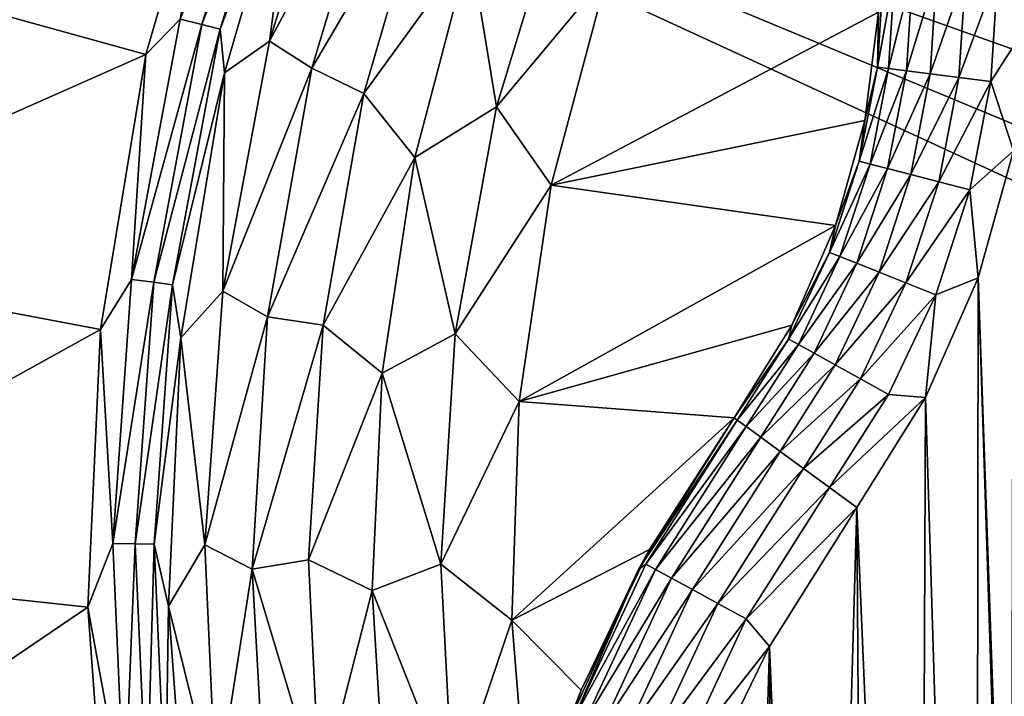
# Model space of a CAD drawing. Header units: metres. Extents: x -205 to 205, y -104 to 104.
# Tile 305 of 656: x -59.9 to -53.41, y -44.76 to -40.31. Entities that reach past the tile are written whole.
import ezdxf

# ---------------------------------------------------------------- set-up
doc = ezdxf.new("R2010")
doc.units = ezdxf.units.M
doc.layers.add('solid_01_2-CONSUMER_EHM_BOX_SW0001', color=7, linetype='CONTINUOUS')

msp = doc.modelspace()

# ---------------------------------------------------------------- linework, layer by layer
at = {"layer": 'solid_01_2-CONSUMER_EHM_BOX_SW0001'}
for points in [[(-200.010849, -74.958488), (-200.010773, 75.041512), (-0.010778, 75.04142)], [(-0.010849, -74.95858), (-200.010849, -74.958488), (-0.010778, 75.04142)], [(-43.000065, -37.458561, 75), (-63.601807, -24.424149, 75), (-63.60397, -54.56757, 75)], [(-42.945229, -38.233303, 75), (-43.000065, -37.458561, 75), (-63.60397, -54.56757, 75)], [(-61.60397, -54.567715, 72), (-61.602749, -37.567715, 72), (-45.893673, -44.798588, 72)], [(-61.602749, -37.567715, 72), (-46.696651, -43.758213, 72), (-45.893673, -44.798588, 72)], [(-61.602749, -37.567715, 72), (-47.369553, -42.630024, 72), (-46.696651, -43.758213, 72)], [(-61.602749, -37.567715, 72), (-47.903378, -41.429111, 72), (-47.369553, -42.630024, 72)], [(-61.602749, -37.567715, 72), (-48.290169, -40.173103, 72), (-47.903378, -41.429111, 72)], [(-42.77953, -39.000404, 75), (-42.945229, -38.233303, 75), (-63.60397, -54.56757, 75)], [(-58.696404, -40.338886, 1.771182), (-58.188709, -38.690182, 1.771182), (-58.839497, -40.303616, 1.656628)], [(-58.072922, -38.733208, 1.911131), (-58.188709, -38.690182, 1.771182), (-58.696404, -40.338886, 1.771182)], [(-58.576469, -40.368446, 1.911131), (-58.072922, -38.733208, 1.911131), (-58.696404, -40.338886, 1.771182)], [(-58.053402, -38.958221, 2.071429), (-58.072922, -38.733208, 1.911131), (-58.576469, -40.368446, 1.911131)], [(-61.663765, -39.817577, 1.571667), (-59.06472, -40.536453, 1.571667), (-58.553757, -38.781013, 1.571667)], [(-58.553757, -38.781013, 1.571667), (-59.06472, -40.536453, 1.571667), (-58.839497, -40.303616, 1.656628)], [(-57.758625, -38.849995, 2.474663), (-58.053402, -38.958221, 2.071429), (-58.250919, -40.448689, 2.474663)], [(-57.758625, -38.849995, 2.474663), (-58.250919, -40.448689, 2.474663), (-57.493786, -39.032139, 2.826262)], [(-42.505062, -39.738918, 75), (-42.77953, -39.000404, 75), (-63.60397, -54.56757, 75)], [(-58.546677, -40.65609, 2.071429), (-58.053402, -38.958221, 2.071429), (-58.576469, -40.368446, 1.911131)], [(-58.250919, -40.448689, 2.474663), (-58.053402, -38.958221, 2.071429), (-58.546677, -40.65609, 2.071429)], [(-58.250919, -40.448689, 2.474663), (-57.973156, -40.624928, 2.826262), (-57.493786, -39.032139, 2.826262)], [(-57.493786, -39.032139, 2.826262), (-57.973156, -40.624928, 2.826262), (-57.197495, -39.30703, 3.113388)], [(-57.973156, -40.624928, 2.826262), (-57.630745, -40.792675, 3.113388), (-57.197495, -39.30703, 3.113388)], [(-56.930771, -39.82814, 3.325905), (-57.197495, -39.30703, 3.113388), (-57.630745, -40.792675, 3.113388)], [(-56.757393, -40.880886, 3.45631), (-56.316422, -39.428738, 3.45631), (-56.930771, -39.82814, 3.325905)], [(-56.024734, -40.005627, 3.5), (-56.316422, -39.428738, 3.45631), (-56.757393, -40.880886, 3.45631)], [(-53.455532, -39.990334, 13.475083), (-53.242691, -40.310345, 13.5), (-53.257771, -39.444721, 13.5)], [(-42.128551, -40.429611, 75), (-42.505062, -39.738918, 75), (-63.60397, -54.56757, 75)], [(-62.019951, -41.842663, 1.571667), (-59.06472, -40.536453, 1.571667), (-61.663765, -39.817577, 1.571667)], [(-57.294495, -41.214569, 3.325905), (-56.930771, -39.82814, 3.325905), (-57.630745, -40.792675, 3.113388)], [(-56.757393, -40.880886, 3.45631), (-56.930771, -39.82814, 3.325905), (-57.294495, -41.214569, 3.325905)], [(-54.249298, -40.618912, 12.721974), (-54.208714, -39.989216, 12.722111), (-54.241341, -40.258301, 12.5)], [(-54.134747, -39.989326, 12.933707), (-54.208714, -39.989216, 12.722111), (-54.249298, -40.618912, 12.721974)], [(-54.134747, -39.989326, 12.933707), (-54.249298, -40.618912, 12.721974), (-54.175957, -40.628288, 12.93358)], [(-54.134747, -39.989326, 12.933707), (-54.175957, -40.628288, 12.93358), (-54.015507, -39.989502, 13.123511)], [(-54.175957, -40.628288, 12.93358), (-54.057705, -40.643406, 13.123402), (-54.015507, -39.989502, 13.123511)], [(-54.015507, -39.989502, 13.123511), (-54.057705, -40.643406, 13.123402), (-53.856987, -39.989738, 13.281989)], [(-54.057705, -40.643406, 13.123402), (-53.900486, -40.663502, 13.281901), (-53.856987, -39.989738, 13.281989)], [(-53.856987, -39.989738, 13.281989), (-53.900486, -40.663502, 13.281901), (-53.667149, -39.990021, 13.401175)], [(-53.900486, -40.663502, 13.281901), (-53.712196, -40.687569, 13.401114), (-53.667149, -39.990021, 13.401175)], [(-53.667149, -39.990021, 13.401175), (-53.712196, -40.687569, 13.401114), (-53.455532, -39.990334, 13.475083)], [(-53.712196, -40.687569, 13.401114), (-53.502296, -40.714401, 13.475053), (-53.455532, -39.990334, 13.475083)], [(-53.455532, -39.990334, 13.475083), (-53.502296, -40.714401, 13.475053), (-53.242691, -40.310345, 13.5)], [(-56.395996, -41.395916, 3.5), (-56.024734, -40.005627, 3.5), (-56.757393, -40.880886, 3.45631)], [(-54.241341, -40.258301, 3.5), (-56.024734, -40.005627, 3.5), (-56.395996, -41.395916, 3.5)], [(-59.06472, -40.536453, 1.571667), (-59.159237, -42.01593, 1.656628), (-58.839497, -40.303616, 1.656628)], [(-58.696404, -40.338886, 1.771182), (-58.839497, -40.303616, 1.656628), (-59.159237, -42.01593, 1.656628)], [(-54.241341, -40.258301, 3.5), (-56.395996, -41.395916, 3.5), (-54.332306, -40.969929, 3.5)], [(-54.249298, -40.618912, 12.721974), (-54.241341, -40.258301, 12.5), (-54.332306, -40.969929, 12.5)], [(-54.332306, -40.969929, 3.5), (-54.332306, -40.969929, 12.5), (-54.241341, -40.258301, 12.5)], [(-54.241341, -40.258301, 3.5), (-54.332306, -40.969929, 3.5), (-54.241341, -40.258301, 12.5)], [(-53.502296, -40.714401, 13.475053), (-53.35265, -41.170635, 13.5), (-53.242691, -40.310345, 13.5)], [(-59.013054, -42.034676, 1.771182), (-58.696404, -40.338886, 1.771182), (-59.159237, -42.01593, 1.656628)], [(-58.576469, -40.368446, 1.911131), (-58.696404, -40.338886, 1.771182), (-59.013054, -42.034676, 1.771182)], [(-58.890537, -42.050388, 1.911131), (-58.576469, -40.368446, 1.911131), (-59.013054, -42.034676, 1.771182)], [(-58.546677, -40.65609, 2.071429), (-58.576469, -40.368446, 1.911131), (-58.890537, -42.050388, 1.911131)], [(-41.657528, -41.059326, 75), (-42.128551, -40.429611, 75), (-63.60397, -54.56757, 75)], [(-58.250919, -40.448689, 2.474663), (-58.546677, -40.65609, 2.071429), (-58.557964, -42.093037, 2.474663)], [(-58.250919, -40.448689, 2.474663), (-58.557964, -42.093037, 2.474663), (-57.973156, -40.624928, 2.826262)], [(-62.019951, -41.842663, 1.571667), (-59.363556, -42.346401, 1.571667), (-59.06472, -40.536453, 1.571667)], [(-59.06472, -40.536453, 1.571667), (-59.363556, -42.346401, 1.571667), (-59.159237, -42.01593, 1.656628)], [(-58.557964, -42.093037, 2.474663), (-58.265057, -42.262478, 2.826262), (-57.973156, -40.624928, 2.826262)], [(-57.973156, -40.624928, 2.826262), (-58.265057, -42.262478, 2.826262), (-57.630745, -40.792675, 3.113388)], [(-54.368477, -41.238556, 12.721837), (-54.249298, -40.618912, 12.721974), (-54.332306, -40.969929, 12.5)], [(-54.175957, -40.628288, 12.93358), (-54.249298, -40.618912, 12.721974), (-54.368477, -41.238556, 12.721837)], [(-54.175957, -40.628288, 12.93358), (-54.368477, -41.238556, 12.721837), (-54.296917, -41.257038, 12.933455)], [(-54.175957, -40.628288, 12.93358), (-54.296917, -41.257038, 12.933455), (-54.057705, -40.643406, 13.123402)], [(-58.835453, -42.400421, 2.071429), (-58.546677, -40.65609, 2.071429), (-58.890537, -42.050388, 1.911131)], [(-58.557964, -42.093037, 2.474663), (-58.546677, -40.65609, 2.071429), (-58.835453, -42.400421, 2.071429)], [(-54.296917, -41.257038, 12.933455), (-54.181519, -41.28685, 13.123292), (-54.057705, -40.643406, 13.123402)], [(-54.057705, -40.643406, 13.123402), (-54.181519, -41.28685, 13.123292), (-53.900486, -40.663502, 13.281901)], [(-54.181519, -41.28685, 13.123292), (-54.02808, -41.326485, 13.281814), (-53.900486, -40.663502, 13.281901)], [(-53.900486, -40.663502, 13.281901), (-54.02808, -41.326485, 13.281814), (-53.712196, -40.687569, 13.401114)], [(-54.02808, -41.326485, 13.281814), (-53.844307, -41.373959, 13.401054), (-53.712196, -40.687569, 13.401114)], [(-53.712196, -40.687569, 13.401114), (-53.844307, -41.373959, 13.401054), (-53.502296, -40.714401, 13.475053)], [(-53.844307, -41.373959, 13.401054), (-53.639435, -41.42688, 13.475021), (-53.502296, -40.714401, 13.475053)], [(-53.502296, -40.714401, 13.475053), (-53.639435, -41.42688, 13.475021), (-53.35265, -41.170635, 13.5)], [(-58.265057, -42.262478, 2.826262), (-57.897171, -42.317097, 3.113388), (-57.630745, -40.792675, 3.113388)], [(-57.294495, -41.214569, 3.325905), (-57.630745, -40.792675, 3.113388), (-57.897171, -42.317097, 3.113388)], [(-57.027622, -42.37426, 3.45631), (-56.757393, -40.880886, 3.45631), (-57.294495, -41.214569, 3.325905)], [(-56.395996, -41.395916, 3.5), (-56.757393, -40.880886, 3.45631), (-57.027622, -42.37426, 3.45631)], [(-54.332306, -40.969929, 3.5), (-56.395996, -41.395916, 3.5), (-54.524181, -41.661217, 3.5)], [(-54.368477, -41.238556, 12.721837), (-54.332306, -40.969929, 12.5), (-54.524181, -41.661217, 12.5)], [(-54.524181, -41.661217, 3.5), (-54.524181, -41.661217, 12.5), (-54.332306, -40.969929, 12.5)], [(-54.332306, -40.969929, 3.5), (-54.524181, -41.661217, 3.5), (-54.332306, -40.969929, 12.5)], [(-41.100834, -41.616024, 75), (-41.657528, -41.059326, 75), (-63.60397, -54.56757, 75)], [(-57.509888, -42.631638, 3.325905), (-57.294495, -41.214569, 3.325905), (-57.897171, -42.317097, 3.113388)], [(-57.027622, -42.37426, 3.45631), (-57.294495, -41.214569, 3.325905), (-57.509888, -42.631638, 3.325905)], [(-53.639435, -41.42688, 13.475021), (-53.584965, -42.00462, 13.5), (-53.35265, -41.170635, 13.5)], [(-53.370201, -48.079899, 13.5), (-53.35265, -41.170635, 13.5), (-53.584965, -42.00462, 13.5)], [(-54.564373, -41.838371, 12.721701), (-54.368477, -41.238556, 12.721837), (-54.524181, -41.661217, 12.5)], [(-54.296917, -41.257038, 12.933455), (-54.368477, -41.238556, 12.721837), (-54.564373, -41.838371, 12.721701)], [(-54.296917, -41.257038, 12.933455), (-54.564373, -41.838371, 12.721701), (-54.495724, -41.865665, 12.933328)], [(-54.296917, -41.257038, 12.933455), (-54.495724, -41.865665, 12.933328), (-54.181519, -41.28685, 13.123292)], [(-54.495724, -41.865665, 12.933328), (-54.384995, -41.909695, 13.123182), (-54.181519, -41.28685, 13.123292)], [(-54.181519, -41.28685, 13.123292), (-54.384995, -41.909695, 13.123182), (-54.02808, -41.326485, 13.281814)], [(-54.384995, -41.909695, 13.123182), (-54.237751, -41.968243, 13.281727), (-54.02808, -41.326485, 13.281814)], [(-54.02808, -41.326485, 13.281814), (-54.237751, -41.968243, 13.281727), (-53.844307, -41.373959, 13.401054)], [(-56.606903, -42.819077, 3.5), (-56.395996, -41.395916, 3.5), (-57.027622, -42.37426, 3.45631)], [(-54.524181, -41.661217, 3.5), (-56.395996, -41.395916, 3.5), (-56.606903, -42.819077, 3.5)], [(-54.237751, -41.968243, 13.281727), (-54.061394, -42.038364, 13.400993), (-53.844307, -41.373959, 13.401054)], [(-53.844307, -41.373959, 13.401054), (-54.061394, -42.038364, 13.400993), (-53.639435, -41.42688, 13.475021)], [(-54.061394, -42.038364, 13.400993), (-53.86478, -42.116543, 13.47499), (-53.639435, -41.42688, 13.475021)], [(-53.639435, -41.42688, 13.475021), (-53.86478, -42.116543, 13.47499), (-53.584965, -42.00462, 13.5)], [(-40.471119, -42.087048, 75), (-41.100834, -41.616024, 75), (-63.60397, -54.56757, 75)], [(-54.524181, -41.661217, 3.5), (-56.606903, -42.819077, 3.5), (-54.813011, -42.317924, 3.5)], [(-54.564373, -41.838371, 12.721701), (-54.524181, -41.661217, 12.5), (-54.813011, -42.317924, 12.5)], [(-54.813011, -42.317924, 3.5), (-54.813011, -42.317924, 12.5), (-54.524181, -41.661217, 12.5)], [(-54.524181, -41.661217, 3.5), (-54.813011, -42.317924, 3.5), (-54.524181, -41.661217, 12.5)], [(-62.143181, -43.88271, 1.571667), (-59.363556, -42.346401, 1.571667), (-62.019951, -41.842663, 1.571667)], [(-54.833897, -42.408901, 12.721563), (-54.564373, -41.838371, 12.721701), (-54.813011, -42.317924, 12.5)], [(-54.495724, -41.865665, 12.933328), (-54.564373, -41.838371, 12.721701), (-54.833897, -42.408901, 12.721563)], [(-54.495724, -41.865665, 12.933328), (-54.833897, -42.408901, 12.721563), (-54.769234, -42.444572, 12.933201)], [(-54.495724, -41.865665, 12.933328), (-54.769234, -42.444572, 12.933201), (-54.384995, -41.909695, 13.123182)], [(-54.769234, -42.444572, 12.933201), (-54.664917, -42.502117, 13.123073), (-54.384995, -41.909695, 13.123182)], [(-54.384995, -41.909695, 13.123182), (-54.664917, -42.502117, 13.123073), (-54.237751, -41.968243, 13.281727)], [(-54.664917, -42.502117, 13.123073), (-54.526196, -42.578644, 13.281639), (-54.237751, -41.968243, 13.281727)], [(-54.237751, -41.968243, 13.281727), (-54.526196, -42.578644, 13.281639), (-54.061394, -42.038364, 13.400993)], [(-59.363556, -42.346401, 1.571667), (-59.281914, -43.753517, 1.656628), (-59.159237, -42.01593, 1.656628)], [(-59.013054, -42.034676, 1.771182), (-59.159237, -42.01593, 1.656628), (-59.281914, -43.753517, 1.656628)], [(-59.134548, -43.755497, 1.771182), (-59.013054, -42.034676, 1.771182), (-59.281914, -43.753517, 1.656628)], [(-58.890537, -42.050388, 1.911131), (-59.013054, -42.034676, 1.771182), (-59.134548, -43.755497, 1.771182)], [(-59.01104, -43.757153, 1.911131), (-58.890537, -42.050388, 1.911131), (-59.134548, -43.755497, 1.771182)], [(-58.835453, -42.400421, 2.071429), (-58.890537, -42.050388, 1.911131), (-59.01104, -43.757153, 1.911131)], [(-54.526196, -42.578644, 13.281639), (-54.360027, -42.670311, 13.400932), (-54.061394, -42.038364, 13.400993)], [(-54.061394, -42.038364, 13.400993), (-54.360027, -42.670311, 13.400932), (-53.86478, -42.116543, 13.47499)], [(-53.584965, -42.00462, 13.5), (-53.93261, -42.79221, 13.5), (-53.601521, -53.559906, 13.5)], [(-53.86478, -42.116543, 13.47499), (-53.93261, -42.79221, 13.5), (-53.584965, -42.00462, 13.5)], [(-53.584965, -42.00462, 13.5), (-53.601521, -53.559906, 13.5), (-53.199638, -53.934273, 13.5)], [(-53.370201, -48.079899, 13.5), (-53.584965, -42.00462, 13.5), (-53.199638, -53.934273, 13.5)], [(-39.780426, -42.463554, 75), (-40.471119, -42.087048, 75), (-63.60397, -54.56757, 75)], [(-58.557964, -42.093037, 2.474663), (-58.835453, -42.400421, 2.071429), (-58.675774, -43.761654, 2.474663)], [(-58.557964, -42.093037, 2.474663), (-58.675774, -43.761654, 2.474663), (-58.265057, -42.262478, 2.826262)], [(-54.360027, -42.670311, 13.400932), (-54.174774, -42.772507, 13.474959), (-53.86478, -42.116543, 13.47499)], [(-53.86478, -42.116543, 13.47499), (-54.174774, -42.772507, 13.474959), (-53.93261, -42.79221, 13.5)], [(-58.675774, -43.761654, 2.474663), (-58.365566, -43.922802, 2.826262), (-58.265057, -42.262478, 2.826262)], [(-58.265057, -42.262478, 2.826262), (-58.365566, -43.922802, 2.826262), (-57.897171, -42.317097, 3.113388)], [(-58.365566, -43.922802, 2.826262), (-57.993515, -43.861622, 3.113388), (-57.897171, -42.317097, 3.113388)], [(-57.509888, -42.631638, 3.325905), (-57.897171, -42.317097, 3.113388), (-57.993515, -43.861622, 3.113388)], [(-54.813011, -42.317924, 3.5), (-56.606903, -42.819077, 3.5), (-55.192852, -42.926537, 3.5)], [(-54.833897, -42.408901, 12.721563), (-54.813011, -42.317924, 12.5), (-55.192852, -42.926537, 12.5)], [(-55.192852, -42.926537, 3.5), (-55.192852, -42.926537, 12.5), (-54.813011, -42.317924, 12.5)], [(-54.813011, -42.317924, 3.5), (-55.192852, -42.926537, 3.5), (-54.813011, -42.317924, 12.5)], [(-62.143181, -43.88271, 1.571667), (-59.447224, -44.171642, 1.571667), (-59.363556, -42.346401, 1.571667)], [(-59.363556, -42.346401, 1.571667), (-59.447224, -44.171642, 1.571667), (-59.281914, -43.753517, 1.656628)], [(-57.123497, -43.888855, 3.45631), (-57.027622, -42.37426, 3.45631), (-57.509888, -42.631638, 3.325905)], [(-56.606903, -42.819077, 3.5), (-57.027622, -42.37426, 3.45631), (-57.123497, -43.888855, 3.45631)], [(-58.915657, -44.166676, 2.071429), (-58.835453, -42.400421, 2.071429), (-59.01104, -43.757153, 1.911131)], [(-58.675774, -43.761654, 2.474663), (-58.835453, -42.400421, 2.071429), (-58.915657, -44.166676, 2.071429)], [(-55.172791, -42.941154, 12.721427), (-54.833897, -42.408901, 12.721563), (-55.192852, -42.926537, 12.5)], [(-54.769234, -42.444572, 12.933201), (-54.833897, -42.408901, 12.721563), (-55.172791, -42.941154, 12.721427)], [(-54.769234, -42.444572, 12.933201), (-55.172791, -42.941154, 12.721427), (-55.113132, -42.984631, 12.933075)], [(-54.769234, -42.444572, 12.933201), (-55.113132, -42.984631, 12.933075), (-54.664917, -42.502117, 13.123073)], [(-39.041912, -42.738026, 75), (-39.780426, -42.463554, 75), (-63.60397, -54.56757, 75)], [(-55.113132, -42.984631, 12.933075), (-55.016876, -43.054779, 13.122963), (-54.664917, -42.502117, 13.123073)], [(-54.664917, -42.502117, 13.123073), (-55.016876, -43.054779, 13.122963), (-54.526196, -42.578644, 13.281639)], [(-55.016876, -43.054779, 13.122963), (-54.888855, -43.148075, 13.281551), (-54.526196, -42.578644, 13.281639)], [(-54.526196, -42.578644, 13.281639), (-54.888855, -43.148075, 13.281551), (-54.360027, -42.670311, 13.400932)], [(-57.574543, -44.063522, 3.325905), (-57.509888, -42.631638, 3.325905), (-57.993515, -43.861622, 3.113388)], [(-57.123497, -43.888855, 3.45631), (-57.509888, -42.631638, 3.325905), (-57.574543, -44.063522, 3.325905)], [(-54.888855, -43.148075, 13.281551), (-54.7355, -43.259834, 13.400871), (-54.360027, -42.670311, 13.400932)], [(-54.360027, -42.670311, 13.400932), (-54.7355, -43.259834, 13.400871), (-54.174774, -42.772507, 13.474959)], [(-38.274811, -42.903725, 75), (-39.041912, -42.738026, 75), (-63.60397, -54.56757, 75)], [(-54.7355, -43.259834, 13.400871), (-54.564522, -43.384434, 13.474928), (-54.174774, -42.772507, 13.474959)], [(-54.174774, -42.772507, 13.474959), (-54.564522, -43.384434, 13.474928), (-53.93261, -42.79221, 13.5)], [(-56.654812, -44.257248, 3.5), (-56.606903, -42.819077, 3.5), (-57.123497, -43.888855, 3.45631)], [(-55.192852, -42.926537, 3.5), (-56.606903, -42.819077, 3.5), (-56.654812, -44.257248, 3.5)], [(-54.564522, -43.384434, 13.474928), (-54.384686, -43.515491, 13.5), (-53.93261, -42.79221, 13.5)], [(-53.93261, -42.79221, 13.5), (-54.384686, -43.515491, 13.5), (-53.97588, -53.158016, 13.5)], [(-53.93261, -42.79221, 13.5), (-53.97588, -53.158016, 13.5), (-53.601521, -53.559906, 13.5)], [(-37.500069, -42.958565, 75), (-38.274811, -42.903725, 75), (-63.60397, -54.56757, 75)], [(38.274673, -42.903759, 75), (-63.60397, -54.56757, 75), (63.596031, -54.576706, 75)], [(38.274673, -42.903759, 75), (37.499931, -42.958599, 75), (-63.60397, -54.56757, 75)], [(37.499931, -42.958599, 75), (-37.500069, -42.958565, 75), (-63.60397, -54.56757, 75)], [(-55.749355, -43.793079, 3.5), (-55.192852, -42.926537, 3.5), (-56.654812, -44.257248, 3.5)], [(-55.821178, -43.923458, 12.5), (-55.172791, -42.941154, 12.721427), (-55.192852, -42.926537, 12.5)], [(-55.821178, -43.923458, 12.5), (-55.192852, -42.926537, 12.5), (-55.749355, -43.793079, 3.5)], [(-55.773788, -43.888298, 12.721477), (-55.172791, -42.941154, 12.721427), (-55.821178, -43.923458, 12.5)], [(-55.773788, -43.888298, 12.721477), (-55.113132, -42.984631, 12.933075), (-55.172791, -42.941154, 12.721427)], [(-55.749355, -43.793079, 3.5), (-55.192852, -42.926537, 12.5), (-55.192852, -42.926537, 3.5)], [(-55.709034, -43.923767, 12.933121), (-55.113132, -42.984631, 12.933075), (-55.773788, -43.888298, 12.721477)], [(-55.709034, -43.923767, 12.933121), (-55.016876, -43.054779, 13.122963), (-55.113132, -42.984631, 12.933075)], [(-55.709034, -43.923767, 12.933121), (-55.604565, -43.980988, 13.123003), (-55.016876, -43.054779, 13.122963)], [(-55.604565, -43.980988, 13.123003), (-54.888855, -43.148075, 13.281551), (-55.016876, -43.054779, 13.122963)], [(-55.604565, -43.980988, 13.123003), (-55.465626, -44.057095, 13.281584), (-54.888855, -43.148075, 13.281551)], [(-55.465626, -44.057095, 13.281584), (-54.7355, -43.259834, 13.400871), (-54.888855, -43.148075, 13.281551)], [(-55.465626, -44.057095, 13.281584), (-55.299194, -44.148254, 13.400893), (-54.7355, -43.259834, 13.400871)], [(-55.299194, -44.148254, 13.400893), (-54.564522, -43.384434, 13.474928), (-54.7355, -43.259834, 13.400871)], [(-55.299194, -44.148254, 13.400893), (-55.11364, -44.249893, 13.474939), (-54.564522, -43.384434, 13.474928)], [(-55.11364, -44.249893, 13.474939), (-54.384686, -43.515491, 13.5), (-54.564522, -43.384434, 13.474928)], [(-55.11364, -44.249893, 13.474939), (-54.959209, -44.432053, 13.5), (-54.384686, -43.515491, 13.5)], [(-54.384686, -43.515491, 13.5), (-54.959209, -44.432053, 13.5), (-54.634624, -52.279915, 13.5)], [(-54.384686, -43.515491, 13.5), (-54.634624, -52.279915, 13.5), (-54.320827, -52.730629, 13.5)], [(-54.384686, -43.515491, 13.5), (-54.320827, -52.730629, 13.5), (-53.97588, -53.158016, 13.5)], [(-59.447224, -44.171642, 1.571667), (-59.205933, -45.493771, 1.656628), (-59.281914, -43.753517, 1.656628)], [(-59.134548, -43.755497, 1.771182), (-59.281914, -43.753517, 1.656628), (-59.205933, -45.493771, 1.656628)], [(-59.059299, -45.478954, 1.771182), (-59.134548, -43.755497, 1.771182), (-59.205933, -45.493771, 1.656628)], [(-59.01104, -43.757153, 1.911131), (-59.134548, -43.755497, 1.771182), (-59.059299, -45.478954, 1.771182)], [(-58.936405, -45.466537, 1.911131), (-59.01104, -43.757153, 1.911131), (-59.059299, -45.478954, 1.771182)], [(-58.915657, -44.166676, 2.071429), (-59.01104, -43.757153, 1.911131), (-58.936405, -45.466537, 1.911131)], [(-58.675774, -43.761654, 2.474663), (-58.915657, -44.166676, 2.071429), (-58.60281, -45.432835, 2.474663)], [(-58.675774, -43.761654, 2.474663), (-58.60281, -45.432835, 2.474663), (-58.365566, -43.922802, 2.826262)], [(-55.749355, -43.793079, 3.5), (-56.654812, -44.257248, 3.5), (-56.200169, -44.718945, 3.5)], [(-55.821178, -43.923458, 12.5), (-55.749355, -43.793079, 3.5), (-56.200169, -44.718945, 3.5)], [(-62.034679, -45.926582, 1.571667), (-59.447224, -44.171642, 1.571667), (-62.143181, -43.88271, 1.571667)], [(-58.365566, -43.922802, 2.826262), (-57.918594, -45.407337, 3.113388), (-57.993515, -43.861622, 3.113388)], [(-57.574543, -44.063522, 3.325905), (-57.993515, -43.861622, 3.113388), (-57.918594, -45.407337, 3.113388)], [(-58.60281, -45.432835, 2.474663), (-58.273331, -45.583607, 2.826262), (-58.365566, -43.922802, 2.826262)], [(-58.365566, -43.922802, 2.826262), (-58.273331, -45.583607, 2.826262), (-57.918594, -45.407337, 3.113388)], [(-57.043732, -45.404381, 3.45631), (-57.123497, -43.888855, 3.45631), (-57.574543, -44.063522, 3.325905)], [(-56.654812, -44.257248, 3.5), (-57.123497, -43.888855, 3.45631), (-57.043732, -45.404381, 3.45631)], [(-56.309845, -44.99577, 12.5), (-55.821178, -43.923458, 12.5), (-56.200169, -44.718945, 3.5)], [(-56.248302, -44.904716, 12.721526), (-55.821178, -43.923458, 12.5), (-56.309845, -44.99577, 12.5)], [(-56.248302, -44.904716, 12.721526), (-55.773788, -43.888298, 12.721477), (-55.821178, -43.923458, 12.5)], [(-55.709034, -43.923767, 12.933121), (-55.773788, -43.888298, 12.721477), (-56.248302, -44.904716, 12.721526)], [(-55.709034, -43.923767, 12.933121), (-56.248302, -44.904716, 12.721526), (-56.179523, -44.931587, 12.933167)], [(-55.709034, -43.923767, 12.933121), (-56.179523, -44.931587, 12.933167), (-55.604565, -43.980988, 13.123003)], [(-56.179523, -44.931587, 12.933167), (-56.068565, -44.974937, 13.123043), (-55.604565, -43.980988, 13.123003)], [(-55.604565, -43.980988, 13.123003), (-56.068565, -44.974937, 13.123043), (-55.465626, -44.057095, 13.281584)], [(-57.487736, -45.494236, 3.325905), (-57.574543, -44.063522, 3.325905), (-57.918594, -45.407337, 3.113388)], [(-57.043732, -45.404381, 3.45631), (-57.574543, -44.063522, 3.325905), (-57.487736, -45.494236, 3.325905)], [(-56.068565, -44.974937, 13.123043), (-55.921001, -45.032593, 13.281615), (-55.465626, -44.057095, 13.281584)], [(-55.465626, -44.057095, 13.281584), (-55.921001, -45.032593, 13.281615), (-55.299194, -44.148254, 13.400893)], [(-62.034679, -45.926582, 1.571667), (-59.312168, -46.002186, 1.571667), (-59.447224, -44.171642, 1.571667)], [(-59.447224, -44.171642, 1.571667), (-59.312168, -46.002186, 1.571667), (-59.205933, -45.493771, 1.656628)], [(-58.786167, -45.930004, 2.071429), (-58.915657, -44.166676, 2.071429), (-58.936405, -45.466537, 1.911131)], [(-58.60281, -45.432835, 2.474663), (-58.915657, -44.166676, 2.071429), (-58.786167, -45.930004, 2.071429)], [(-55.921001, -45.032593, 13.281615), (-55.744247, -45.10165, 13.400916), (-55.299194, -44.148254, 13.400893)], [(-55.299194, -44.148254, 13.400893), (-55.744247, -45.10165, 13.400916), (-55.11364, -44.249893, 13.474939)], [(-56.539078, -45.691349, 3.5), (-56.654812, -44.257248, 3.5), (-57.043732, -45.404381, 3.45631)], [(-56.200169, -44.718945, 3.5), (-56.654812, -44.257248, 3.5), (-56.539078, -45.691349, 3.5)], [(-55.744247, -45.10165, 13.400916), (-55.54718, -45.178642, 13.474951), (-55.11364, -44.249893, 13.474939)], [(-55.11364, -44.249893, 13.474939), (-55.54718, -45.178642, 13.474951), (-54.959209, -44.432053, 13.5)], [(-44.356373, -44.322094, 63.120499), (-59.312485, -59.276058, 69), (-59.8363, -58.739212, 69)], [(-44.356373, -44.322094, 63.120499), (-59.8363, -58.739212, 69), (-50.740128, -49.644348, 65.42598)], [(-44.356373, -44.322094, 63.120499), (-49.73373, -50.759262, 65.447258), (-59.312485, -59.276058, 69)], [(-55.54718, -45.178642, 13.474951), (-55.199123, -44.922646, 13.5), (-54.959209, -44.432053, 13.5)], [(-54.959209, -44.432053, 13.5), (-55.199123, -44.922646, 13.5), (-55.162643, -51.317665, 13.5)], [(-54.959209, -44.432053, 13.5), (-55.162643, -51.317665, 13.5), (-54.915691, -51.808147, 13.5)], [(-54.959209, -44.432053, 13.5), (-54.915691, -51.808147, 13.5), (-54.634624, -52.279915, 13.5)], [(-56.309845, -44.99577, 12.5), (-56.200169, -44.718945, 3.5), (-56.539078, -45.691349, 3.5)]]:
    msp.add_3dface(points, dxfattribs=at)

doc.saveas('drawing.dxf')
